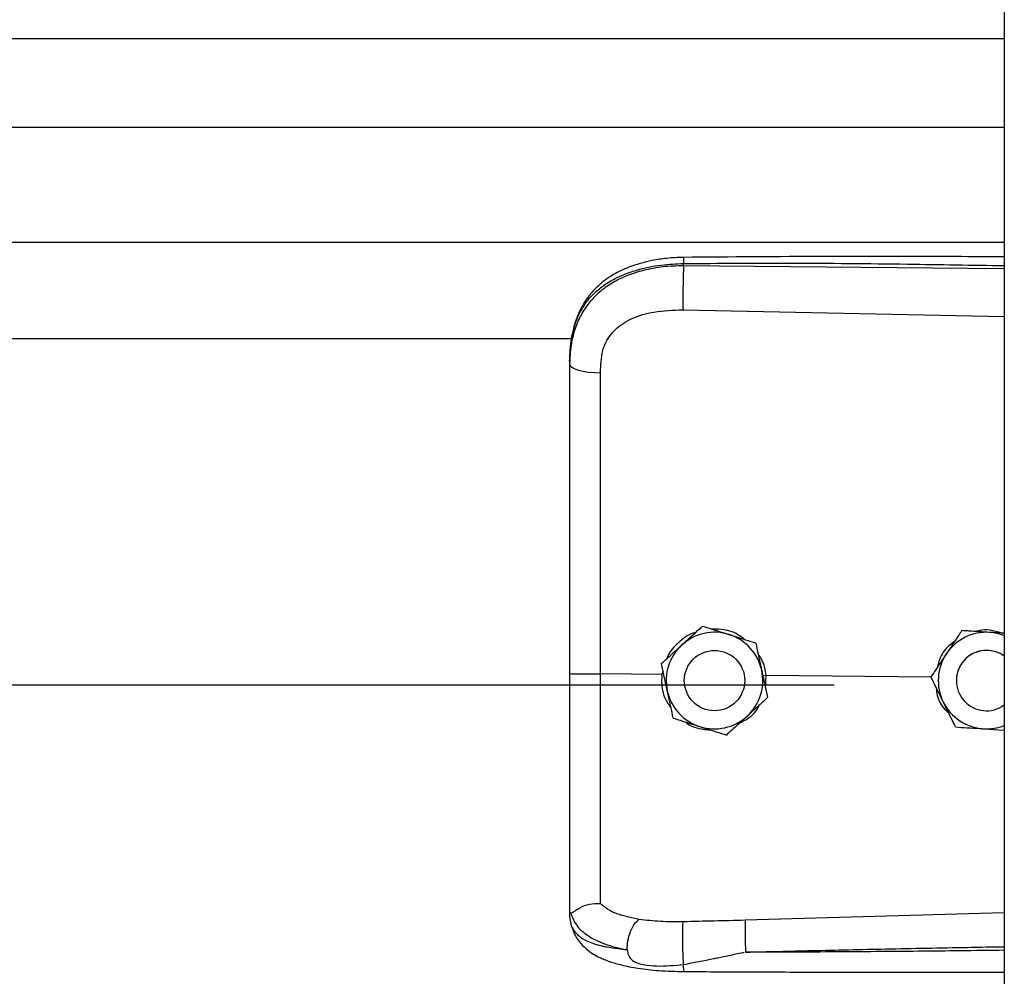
# Model space of a CAD drawing. Header units: inches. Extents: x 170 to 284, y 215 to 248.
# Tile 710 of 1056: x 231.021 to 231.196, y 221.761 to 221.931. Entities that reach past the tile are written whole.
import ezdxf

# ---------------------------------------------------------------- set-up
doc = ezdxf.new("R2010")
doc.units = ezdxf.units.IN
doc.header["$LTSCALE"] = 0.25
doc.header["$MEASUREMENT"] = 0
doc.layers.add('RH FRONT OF HOOD', color=7, linetype='Continuous')

msp = doc.modelspace()

# ---------------------------------------------------------------- linework, layer by layer
at = {"layer": 'RH FRONT OF HOOD'}
for p, q in [((231.1959333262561, 224.3332527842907), (231.195933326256, 220.1328032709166)), ((227.163613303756, 221.9275742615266), (231.195933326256, 221.9275742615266)), ((227.163613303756, 221.9118901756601), (231.195933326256, 221.9118901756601)), ((227.163613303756, 221.8915021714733), (231.195933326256, 221.8915021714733)), ((231.1390860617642, 221.8872905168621), (231.1390860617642, 221.8877018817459)), ((231.195933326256, 221.8867538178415), (231.1390860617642, 221.8872905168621)), ((231.1389900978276, 221.8795016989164), (231.195933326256, 221.8782921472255)), ((227.2401614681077, 221.8744265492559), (231.119382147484, 221.8744265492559)), ((231.118890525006, 221.8703672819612), (231.118890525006, 221.86987896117)), ((231.142461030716, 221.8234353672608), (231.142461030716, 221.8234337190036)), ((231.1884045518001, 221.8226389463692), (231.1884045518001, 221.8226405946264)), ((231.1894534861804, 221.8225727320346), (231.1884045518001, 221.8226405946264)), ((231.1518791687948, 221.8204347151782), (231.1518791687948, 221.8204330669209)), ((231.1351533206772, 221.8167793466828), (231.1351533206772, 221.8167776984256)), ((231.1352617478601, 221.8148440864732), (231.1243481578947, 221.8149485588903)), ((231.135447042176, 221.8154336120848), (231.1352617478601, 221.8148440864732)), ((231.1352617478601, 221.8148440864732), (231.1352639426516, 221.8148439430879)), ((231.1536994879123, 221.8146674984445), (231.1531514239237, 221.8146134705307)), ((231.1536023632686, 221.8125500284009), (231.1536994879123, 221.8146674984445)), ((231.1536994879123, 221.8146674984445), (231.153701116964, 221.8146675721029)), ((231.1829331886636, 221.8143877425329), (231.153701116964, 221.8146675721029)), ((227.193781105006, 221.8130340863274), (231.165765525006, 221.8130340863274)), ((231.1392212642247, 221.8137768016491), (231.1392212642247, 221.8137760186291)), ((231.1499216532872, 221.8137760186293), (231.1499216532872, 221.8137768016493)), ((231.1829192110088, 221.8144160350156), (231.1829192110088, 221.8144176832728)), ((231.1874329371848, 221.8137768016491), (231.1874329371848, 221.8137760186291)), ((231.1539895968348, 221.8107780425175), (231.1539895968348, 221.8107763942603)), ((231.1922297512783, 221.8052343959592), (231.195933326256, 221.8049946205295)), ((231.118890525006, 221.7728258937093), (231.118890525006, 221.7722970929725)), ((231.195933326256, 221.7726204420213), (231.1499976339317, 221.7712886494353)), ((231.1192302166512, 221.7703119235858), (231.118890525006, 221.7722970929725))]:
    msp.add_line(p, q, dxfattribs=at)
at = {"layer": 'RH FRONT OF HOOD', "flags": 128}
msp.add_lwpolyline([(231.118890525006, 221.86987896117), (231.1189944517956, 221.8695832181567), (231.1193024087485, 221.8692983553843), (231.119803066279, 221.8690348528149), (231.1204780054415, 221.8688024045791), (231.121302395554, 221.8686095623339), (231.1222459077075, 221.8684634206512), (231.1232738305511, 221.8683693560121), (231.124348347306, 221.8683308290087)], dxfattribs=at)
at = {"layer": 'RH FRONT OF HOOD'}
msp.add_circle((231.1445714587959, 221.8137760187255), 0.005350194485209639, dxfattribs=at)
for centre, radius, start, end in [((231.1445714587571, 221.8137768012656), 0.008560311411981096, 72.32793711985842, 132.3279357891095), ((231.1445714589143, 221.8137768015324), 0.008560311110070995, 12.3279374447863, 72.32793758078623), ((231.192783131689, 221.8137768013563), 0.00856031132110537, 86.29353550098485, 146.2935346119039), ((231.1927831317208, 221.8137768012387), 0.008560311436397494, 68.40767565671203, 86.29353576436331), ((231.1445714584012, 221.8137768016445), 0.008560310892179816, 132.3279357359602, 192.3279369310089), ((231.192783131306, 221.8137768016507), 0.008560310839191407, 146.2935348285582, 206.2935362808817), ((231.1927831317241, 221.8137768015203), 0.005350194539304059, 53.92810144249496, 179.9999986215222), ((231.1927831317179, 221.8137760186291), 0.005350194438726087, 53.92810057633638, 306.0718994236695), ((231.1445714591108, 221.8137768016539), 0.008560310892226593, 312.3279357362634, 12.32793693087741), ((231.1445714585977, 221.8137768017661), 0.008560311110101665, 192.3279374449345, 252.3279375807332), ((231.1927831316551, 221.8137768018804), 0.008560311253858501, 206.2935366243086, 266.2935360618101), ((231.1445714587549, 221.8137768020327), 0.008560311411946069, 252.3279371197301, 312.3279357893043), ((231.1927831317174, 221.8137768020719), 0.008560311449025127, 266.2935357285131, 291.5923243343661)]:
    msp.add_arc(centre, radius, start, end, dxfattribs=at)
for points, knots in [([(231.1391046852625, 221.888793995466), (231.1381060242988, 221.8887554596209), (231.1362142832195, 221.8886824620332), (231.1329052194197, 221.8881540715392), (231.1296777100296, 221.8872600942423), (231.126930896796, 221.8859558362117), (231.1249450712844, 221.8846331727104), (231.123303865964, 221.8831877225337), (231.1219887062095, 221.8815995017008), (231.1209135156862, 221.8798468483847), (231.1200562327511, 221.877937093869), (231.1193113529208, 221.875418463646), (231.1190959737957, 221.8734808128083), (231.1189769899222, 221.8724103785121)], [0, 0, 0, 0, 0.09774743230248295, 0.1851607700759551, 0.3306121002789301, 0.4364670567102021, 0.5083182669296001, 0.5850061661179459, 0.6719760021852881, 0.730794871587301, 0.8036787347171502, 0.8915444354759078, 1, 1, 1, 1]), ([(231.139104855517, 221.888778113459), (231.1391036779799, 221.8887821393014), (231.139099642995, 221.8887959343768), (231.1390944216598, 221.8886810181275), (231.1390878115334, 221.8883882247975), (231.1390867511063, 221.8879722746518), (231.1390860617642, 221.8877018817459)], [0, 0, 0, 0, 0.09787641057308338, 0.3353863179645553, 0.5679606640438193, 1, 1, 1, 1]), ([(231.195933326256, 221.8888769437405), (231.1930341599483, 221.8888916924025), (231.1824062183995, 221.8889457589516), (231.1634627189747, 221.8889824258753), (231.1474194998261, 221.8888583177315), (231.1391046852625, 221.888793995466)], [0, 0, 0, 0, 0.153045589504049, 0.5610439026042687, 1, 1, 1, 1]), ([(231.118890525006, 221.8703672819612), (231.118953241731, 221.8717237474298), (231.1190716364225, 221.8742844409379), (231.1200411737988, 221.8777754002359), (231.1213304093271, 221.8801873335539), (231.1226942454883, 221.8818900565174), (231.1237772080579, 221.8829334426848), (231.1248361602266, 221.8837619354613), (231.1258256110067, 221.8844218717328), (231.1270599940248, 221.8851169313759), (231.1286540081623, 221.8858426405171), (231.1313177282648, 221.8867506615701), (231.1348528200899, 221.8875105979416), (231.1377593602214, 221.8876419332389), (231.1390860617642, 221.8877018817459)], [0, 0, 0, 0, 0.1307156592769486, 0.2467609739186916, 0.3577928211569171, 0.4170971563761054, 0.4791482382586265, 0.5177152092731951, 0.5590896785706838, 0.6032945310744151, 0.6633484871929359, 0.7353692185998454, 0.8792082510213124, 1, 1, 1, 1]), ([(231.1390860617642, 221.8872905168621), (231.1378701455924, 221.8872572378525), (231.135438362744, 221.8871906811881), (231.1320975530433, 221.8865688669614), (231.1291397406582, 221.8856266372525), (231.1265971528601, 221.88440896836), (231.1243656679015, 221.8828635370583), (231.1224940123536, 221.8810223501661), (231.121013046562, 221.8788920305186), (231.1198374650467, 221.8763228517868), (231.1190446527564, 221.8732709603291), (231.1189419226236, 221.871010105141), (231.118890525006, 221.86987896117)], [0, 0, 0, 0, 0.1111703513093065, 0.222336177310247, 0.3162781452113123, 0.4102081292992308, 0.5024030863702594, 0.5945790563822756, 0.6845432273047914, 0.774504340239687, 0.8871807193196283, 1, 1, 1, 1]), ([(231.1390860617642, 221.8872905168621), (231.1390643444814, 221.8867146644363), (231.1390192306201, 221.8855184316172), (231.1389782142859, 221.8832933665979), (231.1389649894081, 221.8811159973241), (231.1389819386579, 221.880026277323), (231.1389900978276, 221.8795016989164)], [0, 0, 0, 0, 0.2406941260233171, 0.5000000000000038, 0.7593058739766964, 1, 1, 1, 1]), ([(231.1390860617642, 221.8877018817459), (231.1453919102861, 221.8877412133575), (231.1586309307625, 221.8878237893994), (231.1775805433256, 221.8876426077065), (231.1902210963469, 221.8874216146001), (231.195933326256, 221.8873217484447)], [0, 0, 0, 0, 0.3326703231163, 0.6984356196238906, 1, 1, 1, 1]), ([(231.1247739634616, 221.8722641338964), (231.1247739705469, 221.872264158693), (231.1248765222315, 221.8726230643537), (231.1253717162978, 221.8740292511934), (231.1269077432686, 221.8762319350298), (231.1299747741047, 221.878135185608), (231.1340909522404, 221.8793468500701), (231.1372437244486, 221.8794465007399), (231.1389900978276, 221.8795016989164)], [0, 0, 0, 0, 4.497367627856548e-06, 0.06509473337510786, 0.261670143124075, 0.475310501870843, 0.7093656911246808, 1, 1, 1, 1]), ([(231.124348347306, 221.8683308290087), (231.1244183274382, 221.8696554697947), (231.1244883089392, 221.8709801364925), (231.1247739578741, 221.8722641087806), (231.1247739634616, 221.8722641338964)], [0, 0, 0, 0, 0.9999804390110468, 0.9999999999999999, 0.9999999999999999, 0.9999999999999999, 0.9999999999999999]), ([(231.118890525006, 221.86987896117), (231.118890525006, 221.8662487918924), (231.118890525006, 221.8589778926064), (231.118890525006, 221.8478971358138), (231.118890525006, 221.8367145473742), (231.118890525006, 221.8257458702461), (231.118890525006, 221.8184980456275), (231.118890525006, 221.8150182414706)], [0, 0, 0, 0, 0.2027568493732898, 0.4061035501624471, 0.6088604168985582, 0.8122072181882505, 1, 1, 1, 1]), ([(231.1243481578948, 221.8149485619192), (231.1243481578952, 221.8149485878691), (231.1243482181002, 221.8183349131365), (231.1243483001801, 221.8253816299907), (231.12434834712, 221.8360548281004), (231.1243483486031, 221.846930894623), (231.1243483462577, 221.857718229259), (231.1243483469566, 221.8647932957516), (231.124348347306, 221.8683308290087)], [0, 0, 0, 0, 1.439079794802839e-06, 0.1877923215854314, 0.3908439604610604, 0.59389561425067, 0.7969478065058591, 1, 1, 1, 1]), ([(231.1388071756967, 221.8201076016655), (231.1397477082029, 221.8209642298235), (231.1410021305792, 221.8221067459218), (231.1421690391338, 221.8231694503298), (231.142461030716, 221.8234353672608)], [0, 0, 0, 0, 0.7497733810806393, 1, 1, 1, 1]), ([(231.1388071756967, 221.8201054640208), (231.1397477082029, 221.8209621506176), (231.1410021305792, 221.8221047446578), (231.1421690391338, 221.8231677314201), (231.142461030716, 221.8234337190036)], [0, 0, 0, 0, 0.7497733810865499, 1, 1, 1, 1]), ([(231.142461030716, 221.8234353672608), (231.1428587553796, 221.8233086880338), (231.1443635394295, 221.8228293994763), (231.1459805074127, 221.8223142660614), (231.1471700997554, 221.8219352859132)], [0, 0, 0, 0, 0.2643068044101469, 1, 1, 1, 1]), ([(231.142461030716, 221.8234337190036), (231.1428587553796, 221.8233069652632), (231.1443635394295, 221.8228273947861), (231.1459805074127, 221.8223121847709), (231.1471700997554, 221.8219331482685)], [0, 0, 0, 0, 0.2643068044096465, 1, 1, 1, 1]), ([(231.1411817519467, 221.8222702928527), (231.1410465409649, 221.8222401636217), (231.1398947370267, 221.8219835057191), (231.1381374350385, 221.8205247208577), (231.136518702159, 221.8189150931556), (231.1361908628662, 221.8178067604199), (231.1361575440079, 221.8176941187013)], [0, 0, 0, 0, 0.05931474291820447, 0.5052766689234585, 0.9497204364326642, 1, 1, 1, 1]), ([(231.1498315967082, 221.8210872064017), (231.1494748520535, 221.8213772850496), (231.1483112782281, 221.8223234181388), (231.1462597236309, 221.8228909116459), (231.1446901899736, 221.8228947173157), (231.1441542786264, 221.8228960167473)], [0, 0, 0, 0, 0.2255168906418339, 0.7355556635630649, 1, 1, 1, 1]), ([(231.1471700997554, 221.8219352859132), (231.1473564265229, 221.8218759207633), (231.1488137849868, 221.82141159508), (231.1504118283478, 221.8209023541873), (231.1517362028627, 221.8204802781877), (231.1518791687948, 221.8204347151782)], [0, 0, 0, 0, 0.1156468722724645, 0.9045342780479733, 0.9999999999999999, 0.9999999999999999, 0.9999999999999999, 0.9999999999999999]), ([(231.1471700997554, 221.8219331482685), (231.1473564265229, 221.8218737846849), (231.1488137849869, 221.8214094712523), (231.1504118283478, 221.8209004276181), (231.1517362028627, 221.820478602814), (231.1518791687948, 221.8204330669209)], [0, 0, 0, 0, 0.1156468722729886, 0.9045342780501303, 1, 1, 1, 1]), ([(231.1884045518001, 221.8226405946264), (231.1880247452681, 221.8220712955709), (231.1872561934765, 221.8209192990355), (231.1863200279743, 221.8195159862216), (231.1857840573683, 221.8187125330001), (231.1856618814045, 221.8185293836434)], [0, 0, 0, 0, 0.4299704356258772, 0.8700602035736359, 1, 1, 1, 1]), ([(231.1884045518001, 221.8226389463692), (231.1880247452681, 221.8220695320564), (231.1872561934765, 221.8209173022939), (231.1863200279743, 221.8195138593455), (231.1857840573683, 221.8187103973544), (231.1856618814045, 221.8185272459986)], [0, 0, 0, 0, 0.42997043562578, 0.8700602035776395, 0.9999999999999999, 0.9999999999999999, 0.9999999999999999, 0.9999999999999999]), ([(231.1933365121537, 221.8223192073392), (231.192066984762, 221.8224014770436), (231.1903737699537, 221.8225112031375), (231.1887986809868, 221.8226133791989), (231.1884045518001, 221.8226389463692)], [0, 0, 0, 0, 0.749773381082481, 1, 1, 1, 1]), ([(231.1954080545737, 221.8221870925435), (231.1947471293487, 221.8223871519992), (231.1934767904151, 221.8227716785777), (231.1919135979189, 221.8227965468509), (231.1911336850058, 221.8225344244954), (231.1909578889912, 221.8224753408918)], [0, 0, 0, 0, 0.4565421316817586, 0.8775020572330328, 1, 1, 1, 1]), ([(231.195933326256, 221.8221510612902), (231.1952903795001, 221.8221926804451), (231.1944315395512, 221.8222482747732), (231.1935564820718, 221.8223049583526), (231.1933365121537, 221.8223192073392)], [0, 0, 0, 0, 0.7486223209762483, 0.9999999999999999, 0.9999999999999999, 0.9999999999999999, 0.9999999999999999]), ([(231.1351533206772, 221.8167793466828), (231.1356593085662, 221.8172402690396), (231.1366831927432, 221.8181729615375), (231.1379303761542, 221.8193089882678), (231.1386444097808, 221.8199593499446), (231.1388071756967, 221.8201076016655)], [0, 0, 0, 0, 0.4299704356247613, 0.8700602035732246, 1, 1, 1, 1]), ([(231.1351533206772, 221.8167776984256), (231.1356593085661, 221.8172385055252), (231.1366831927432, 221.818170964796), (231.1379303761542, 221.8193068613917), (231.1386444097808, 221.8199572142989), (231.1388071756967, 221.8201054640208)], [0, 0, 0, 0, 0.4299704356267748, 0.8700602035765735, 1, 1, 1, 1]), ([(231.1518791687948, 221.8204347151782), (231.1520252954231, 221.8197661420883), (231.1523209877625, 221.818413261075), (231.1526811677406, 221.816765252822), (231.1528873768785, 221.815821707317), (231.1529343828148, 221.8156066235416)], [0, 0, 0, 0, 0.4299704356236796, 0.8700602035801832, 1, 1, 1, 1]), ([(231.1518791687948, 221.8204330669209), (231.1520252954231, 221.8197643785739), (231.1523209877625, 221.8184112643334), (231.1526811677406, 221.8167631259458), (231.1528873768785, 221.8158195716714), (231.1529343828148, 221.8156044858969)], [0, 0, 0, 0, 0.4299704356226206, 0.8700602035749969, 1, 1, 1, 1]), ([(231.1870625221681, 221.8206289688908), (231.1867429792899, 221.8204109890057), (231.1855895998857, 221.8196241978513), (231.1844962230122, 221.8180235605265), (231.1841983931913, 221.8166188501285), (231.1841102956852, 221.8162033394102)], [0, 0, 0, 0, 0.2125142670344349, 0.7670631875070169, 1, 1, 1, 1]), ([(231.153701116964, 221.8146675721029), (231.1537011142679, 221.8146675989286), (231.1536030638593, 221.815643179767), (231.153343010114, 221.8170353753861), (231.1525385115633, 221.8181247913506), (231.1523190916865, 221.8184219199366)], [0, 0, 0, 0, 1.999769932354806e-05, 0.7272642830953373, 1, 1, 1, 1]), ([(231.1856618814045, 221.8185293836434), (231.1849558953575, 221.8174710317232), (231.1840142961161, 221.816059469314), (231.1831383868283, 221.8147462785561), (231.1829192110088, 221.8144176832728)], [0, 0, 0, 0, 0.7497733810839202, 1, 1, 1, 1]), ([(231.1856618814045, 221.8185272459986), (231.1849558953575, 221.8174689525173), (231.184014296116, 221.81605746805), (231.1831383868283, 221.8147445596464), (231.1829192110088, 221.8144160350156)], [0, 0, 0, 0, 0.7497733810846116, 1, 1, 1, 1]), ([(231.1362085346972, 221.8119491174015), (231.1359369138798, 221.8131920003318), (231.1355746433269, 221.8148496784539), (231.1352376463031, 221.8163918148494), (231.1351533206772, 221.8167776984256)], [0, 0, 0, 0, 0.7497733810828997, 1, 1, 1, 1]), ([(231.118890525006, 221.8150182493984), (231.118890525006, 221.8119809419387), (231.118890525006, 221.8058055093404), (231.118890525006, 221.7970185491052), (231.118890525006, 221.7888519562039), (231.118890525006, 221.7822719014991), (231.118890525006, 221.7768872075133), (231.118890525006, 221.7741866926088), (231.118890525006, 221.7728258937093)], [0, 0, 0, 0, 0.1870908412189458, 0.3803918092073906, 0.5558755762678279, 0.7364481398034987, 0.8671952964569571, 1, 1, 1, 1]), ([(231.1243483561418, 221.7742579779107), (231.1243483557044, 221.7745206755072), (231.1243483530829, 221.7760951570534), (231.1243483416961, 221.7795265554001), (231.1243482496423, 221.7851278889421), (231.124347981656, 221.7915677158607), (231.1243476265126, 221.7987937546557), (231.1243473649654, 221.8066685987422), (231.1243474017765, 221.8121965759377), (231.1243474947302, 221.8149485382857), (231.1243474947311, 221.8149485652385)], [0, 0, 0, 0, 0.03155846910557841, 0.1891461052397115, 0.3467338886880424, 0.5043277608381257, 0.6619226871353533, 0.8309600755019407, 0.9999983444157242, 1, 1, 1, 1]), ([(231.1352639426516, 221.8148439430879), (231.1352301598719, 221.814390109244), (231.1351234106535, 221.8129560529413), (231.1355400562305, 221.8107935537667), (231.1364915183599, 221.8094371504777), (231.1368779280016, 221.8088862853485)], [0, 0, 0, 0, 0.2156616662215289, 0.6814629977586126, 1, 1, 1, 1]), ([(231.1529343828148, 221.8156066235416), (231.1532060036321, 221.8143637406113), (231.1535682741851, 221.8127060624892), (231.1539052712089, 221.8111639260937), (231.1539895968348, 221.8107780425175)], [0, 0, 0, 0, 0.7497733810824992, 1, 1, 1, 1]), ([(231.1529343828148, 221.8156044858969), (231.1532060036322, 221.8143616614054), (231.1535682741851, 221.8127040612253), (231.1539052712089, 221.811162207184), (231.1539895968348, 221.8107763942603)], [0, 0, 0, 0, 0.7497733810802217, 1, 1, 1, 1]), ([(231.1851085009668, 221.8099848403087), (231.185021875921, 221.8101601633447), (231.1843443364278, 221.8115314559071), (231.1836013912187, 221.8130352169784), (231.1829856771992, 221.8142814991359), (231.1829192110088, 221.8144160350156)], [0, 0, 0, 0, 0.1156468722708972, 0.9045342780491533, 1, 1, 1, 1]), ([(231.1372637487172, 221.807121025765), (231.1371176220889, 221.8077895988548), (231.1368219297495, 221.8091424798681), (231.1364617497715, 221.8107904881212), (231.1362555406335, 221.8117340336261), (231.1362085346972, 221.8119491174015)], [0, 0, 0, 0, 0.4299704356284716, 0.8700602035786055, 1, 1, 1, 1]), ([(231.1838551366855, 221.812521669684), (231.1839036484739, 221.8120597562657), (231.1840502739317, 221.8106636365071), (231.1848959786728, 221.8090671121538), (231.185830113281, 221.8082586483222), (231.1860595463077, 221.8080600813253)], [0, 0, 0, 0, 0.2716700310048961, 0.8211147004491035, 1, 1, 1, 1]), ([(231.1489787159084, 221.8062122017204), (231.1494874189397, 221.8064742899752), (231.150893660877, 221.8071987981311), (231.1521341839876, 221.808430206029), (231.1525134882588, 221.8094099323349), (231.1525265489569, 221.8094436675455)], [0, 0, 0, 0, 0.3536960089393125, 0.9777456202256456, 0.9999999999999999, 0.9999999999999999, 0.9999999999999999, 0.9999999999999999]), ([(231.1539895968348, 221.8107763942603), (231.1534836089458, 221.8103154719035), (231.1524597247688, 221.8093827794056), (231.1512125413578, 221.8082467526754), (231.1504985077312, 221.8075963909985), (231.1503357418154, 221.8074481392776)], [0, 0, 0, 0, 0.4299704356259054, 0.8700602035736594, 0.9999999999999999, 0.9999999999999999, 0.9999999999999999, 0.9999999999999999]), ([(231.1872977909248, 221.8055541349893), (231.1871128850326, 221.8059283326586), (231.1864132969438, 221.8073441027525), (231.1856615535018, 221.8088655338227), (231.1851085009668, 221.8099848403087)], [0, 0, 0, 0, 0.2643068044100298, 1, 1, 1, 1]), ([(231.1372637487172, 221.807121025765), (231.1376614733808, 221.8069942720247), (231.1391662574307, 221.8065147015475), (231.1407832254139, 221.8059994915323), (231.1419728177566, 221.8056204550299)], [0, 0, 0, 0, 0.2643068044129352, 1, 1, 1, 1]), ([(231.1394223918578, 221.8064331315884), (231.1395017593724, 221.8063664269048), (231.1403748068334, 221.8056326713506), (231.1419449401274, 221.8051535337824), (231.1433794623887, 221.8050690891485), (231.1437770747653, 221.8050456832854)], [0, 0, 0, 0, 0.06740964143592, 0.7415101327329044, 1, 1, 1, 1]), ([(231.1503357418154, 221.8074481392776), (231.149395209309, 221.8065915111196), (231.1481407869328, 221.8054489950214), (231.1469738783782, 221.8043862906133), (231.146681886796, 221.8041203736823)], [0, 0, 0, 0, 0.749773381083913, 1, 1, 1, 1]), ([(231.1419728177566, 221.8056204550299), (231.1421591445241, 221.8055610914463), (231.143616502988, 221.8050967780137), (231.145214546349, 221.8045877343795), (231.1465389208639, 221.8041659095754), (231.146681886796, 221.8041203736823)], [0, 0, 0, 0, 0.1156468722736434, 0.9045342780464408, 0.9999999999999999, 0.9999999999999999, 0.9999999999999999, 0.9999999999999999]), ([(231.1872977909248, 221.8055541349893), (231.187980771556, 221.8055098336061), (231.1893628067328, 221.8054201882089), (231.1910462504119, 221.8053110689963), (231.192010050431, 221.8052486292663), (231.1922297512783, 221.8052343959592)], [0, 0, 0, 0, 0.4299704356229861, 0.8700602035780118, 1, 1, 1, 1]), ([(231.118890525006, 221.7728258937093), (231.1188905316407, 221.7728246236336), (231.118890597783, 221.7728119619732), (231.1188977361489, 221.772707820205), (231.1189961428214, 221.7726294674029), (231.1190838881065, 221.7725596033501)], [0, 0, 0, 0, 0.01193493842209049, 0.1189819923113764, 1, 1, 1, 1]), ([(231.1190875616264, 221.7725755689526), (231.1191366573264, 221.7725670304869), (231.1192374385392, 221.7725495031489), (231.1195291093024, 221.7727357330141), (231.1199945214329, 221.7730665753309), (231.1208707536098, 221.7736466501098), (231.1223499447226, 221.7742647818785), (231.1236907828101, 221.7742608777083), (231.124348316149, 221.774258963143)], [0, 0, 0, 0, 0.1136768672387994, 0.2333502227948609, 0.3620694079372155, 0.5019163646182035, 0.7557448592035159, 0.9999999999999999, 0.9999999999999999, 0.9999999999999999, 0.9999999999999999]), ([(231.1311825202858, 221.7714339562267), (231.1298089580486, 221.7717218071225), (231.1277245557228, 221.7721586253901), (231.1255487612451, 221.7731993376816), (231.1247497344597, 221.7739046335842), (231.1243483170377, 221.7742589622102)], [0, 0, 0, 0, 0.4901989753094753, 0.7438846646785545, 1, 1, 1, 1]), ([(231.1190833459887, 221.7725753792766), (231.1193589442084, 221.7718533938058), (231.1199250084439, 221.7703704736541), (231.121977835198, 221.7685371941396), (231.1249660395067, 221.7669791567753), (231.1276931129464, 221.766355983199), (231.1290929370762, 221.7660361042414)], [0, 0, 0, 0, 0.2305257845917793, 0.473487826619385, 0.7297379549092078, 1, 1, 1, 1]), ([(231.1290929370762, 221.7660361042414), (231.1291179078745, 221.7665663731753), (231.1291697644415, 221.7676675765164), (231.1296456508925, 221.7693294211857), (231.1303497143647, 221.7707156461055), (231.130911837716, 221.7712004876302), (231.1311825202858, 221.7714339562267)], [0, 0, 0, 0, 0.2407679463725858, 0.5000000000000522, 0.7592320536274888, 1, 1, 1, 1]), ([(231.1390119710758, 221.7710265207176), (231.1376599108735, 221.7710192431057), (231.134957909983, 221.7710046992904), (231.1324512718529, 221.7712891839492), (231.1311989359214, 221.7714313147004)], [0, 0, 0, 0, 0.5003922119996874, 1, 1, 1, 1]), ([(231.1390973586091, 221.76345603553), (231.139081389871, 221.7636966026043), (231.13904770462, 221.7642040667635), (231.1390028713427, 221.7652141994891), (231.1389658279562, 221.7664016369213), (231.138943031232, 221.7676735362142), (231.138937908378, 221.7688770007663), (231.138950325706, 221.769872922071), (231.1389754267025, 221.7706122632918), (231.1390002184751, 221.7708932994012), (231.1390119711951, 221.7710265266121)], [0, 0, 0, 0, 0.1098512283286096, 0.2317256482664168, 0.3631776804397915, 0.5000000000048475, 0.6368223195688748, 0.7682743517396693, 0.8901487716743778, 1, 1, 1, 1]), ([(231.1499976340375, 221.7712886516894), (231.1481664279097, 221.7712406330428), (231.1445038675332, 221.7711445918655), (231.1408426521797, 221.7710658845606), (231.1390119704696, 221.7710265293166)], [0, 0, 0, 0, 0.4999797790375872, 1, 1, 1, 1]), ([(231.1499974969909, 221.7712886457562), (231.1499900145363, 221.7710498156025), (231.1499785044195, 221.7706824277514), (231.1499797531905, 221.7698205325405), (231.1499871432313, 221.7690457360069), (231.1500015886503, 221.7681852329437), (231.1500273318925, 221.7670257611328), (231.1500550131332, 221.7661823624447), (231.1500730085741, 221.7656340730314)], [0, 0, 0, 0, 0.2394508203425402, 0.3683426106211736, 0.4999696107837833, 0.6316010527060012, 0.7605056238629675, 1, 1, 1, 1]), ([(231.1290918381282, 221.7660343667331), (231.1285455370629, 221.7660914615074), (231.1272405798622, 221.7662278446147), (231.1258418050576, 221.7664559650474), (231.1248868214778, 221.7666498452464), (231.1236534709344, 221.7669276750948), (231.1219671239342, 221.7674938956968), (231.1201473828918, 221.7686193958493), (231.1195418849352, 221.7697367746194), (231.1192302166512, 221.7703119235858)], [0, 0, 0, 0, 0.1091879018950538, 0.260818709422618, 0.3077983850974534, 0.3355235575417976, 0.5627886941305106, 0.7749539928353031, 1, 1, 1, 1]), ([(231.1192471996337, 221.7702658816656), (231.1194361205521, 221.7696789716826), (231.1197908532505, 221.7685769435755), (231.1208039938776, 221.767158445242), (231.1219330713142, 221.7660824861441), (231.123080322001, 221.7652856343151), (231.1241275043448, 221.7647292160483), (231.1250704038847, 221.7643170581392), (231.1263158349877, 221.7638506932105), (231.1282607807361, 221.7632901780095), (231.1311398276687, 221.7627286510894), (231.13487347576, 221.7623063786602), (231.1376548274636, 221.7622389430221), (231.1391430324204, 221.7622028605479)], [0, 0, 0, 0, 0.09843102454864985, 0.1848217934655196, 0.2573083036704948, 0.3158871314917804, 0.3722739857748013, 0.4121400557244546, 0.4615923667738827, 0.5575876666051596, 0.6828759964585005, 0.8303179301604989, 1, 1, 1, 1]), ([(231.1290920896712, 221.7660311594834), (231.1291666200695, 221.7656608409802), (231.1292705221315, 221.765144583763), (231.1296422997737, 221.7645472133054), (231.1300629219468, 221.7641143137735), (231.1308666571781, 221.7636697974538), (231.132343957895, 221.7633082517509), (231.1351048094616, 221.7630681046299), (231.1375015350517, 221.7633009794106), (231.1390973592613, 221.7634560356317)], [0, 0, 0, 0, 0.1001269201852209, 0.139585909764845, 0.1897135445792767, 0.2582342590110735, 0.3697357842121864, 0.5803479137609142, 1, 1, 1, 1]), ([(231.1500732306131, 221.7656317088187), (231.1539732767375, 221.7657309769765), (231.1622433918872, 221.7659414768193), (231.1753553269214, 221.7662236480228), (231.1863032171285, 221.7664362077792), (231.1933193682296, 221.7665642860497), (231.1954943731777, 221.7666023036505), (231.195933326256, 221.7666099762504)], [0, 0, 0, 0, 0.2551597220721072, 0.5410705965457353, 0.857734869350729, 0.9712884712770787, 1, 1, 1, 1]), ([(231.195933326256, 221.7659649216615), (231.1933356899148, 221.765932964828), (231.1882696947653, 221.7658706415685), (231.1807055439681, 221.765789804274), (231.1730533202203, 221.7657205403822), (231.16529531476, 221.7656689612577), (231.1575727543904, 221.7656359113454), (231.1525358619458, 221.7656330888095), (231.150073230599, 221.7656317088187)], [0, 0, 0, 0, 0.1699411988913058, 0.3314248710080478, 0.494842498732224, 0.6705311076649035, 0.838916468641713, 1, 1, 1, 1]), ([(231.1390973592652, 221.7634560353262), (231.1408767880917, 221.7638029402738), (231.1426643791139, 221.7641514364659), (231.1444823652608, 221.7645187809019), (231.1445533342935, 221.7645331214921), (231.1447884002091, 221.7645805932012), (231.1456566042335, 221.7647570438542), (231.1472969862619, 221.7650722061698), (231.1488296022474, 221.7654355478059), (231.1497286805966, 221.7655954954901), (231.1498057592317, 221.7656092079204)], [0, 0, 0, 0, 0.5022751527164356, 0.5045790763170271, 0.5086566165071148, 0.522130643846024, 0.5703313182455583, 0.7514263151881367, 0.9786895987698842, 1, 1, 1, 1]), ([(231.1391431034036, 221.7622247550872), (231.1391424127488, 221.7622178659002), (231.1391358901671, 221.762152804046), (231.13912498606, 221.762342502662), (231.1391108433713, 221.7626693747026), (231.1391021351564, 221.7631019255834), (231.1390982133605, 221.7633927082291), (231.1390973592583, 221.7634560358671)], [0, 0, 0, 0, 0.03436729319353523, 0.3245665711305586, 0.621014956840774, 0.9174633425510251, 1, 1, 1, 1]), ([(231.1391430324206, 221.7622028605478), (231.1433382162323, 221.7621812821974), (231.152313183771, 221.7621351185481), (231.1666555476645, 221.7620935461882), (231.1813905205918, 221.7620693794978), (231.1913453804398, 221.7620658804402), (231.195933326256, 221.7620642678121)], [0, 0, 0, 0, 0.2216322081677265, 0.4741489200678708, 0.7576483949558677, 1, 1, 1, 1])]:
    msp.add_open_spline(points, degree=3, knots=knots, dxfattribs=at)
msp.add_open_spline([(231.1188905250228, 221.8150182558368), (231.1189716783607, 221.8150093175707), (231.1191339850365, 221.8149914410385), (231.1203867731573, 221.8149687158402), (231.122184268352, 221.814952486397), (231.1236264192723, 221.8149498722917), (231.1243474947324, 221.814948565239)], degree=3, dxfattribs=at)

doc.saveas('drawing.dxf')
